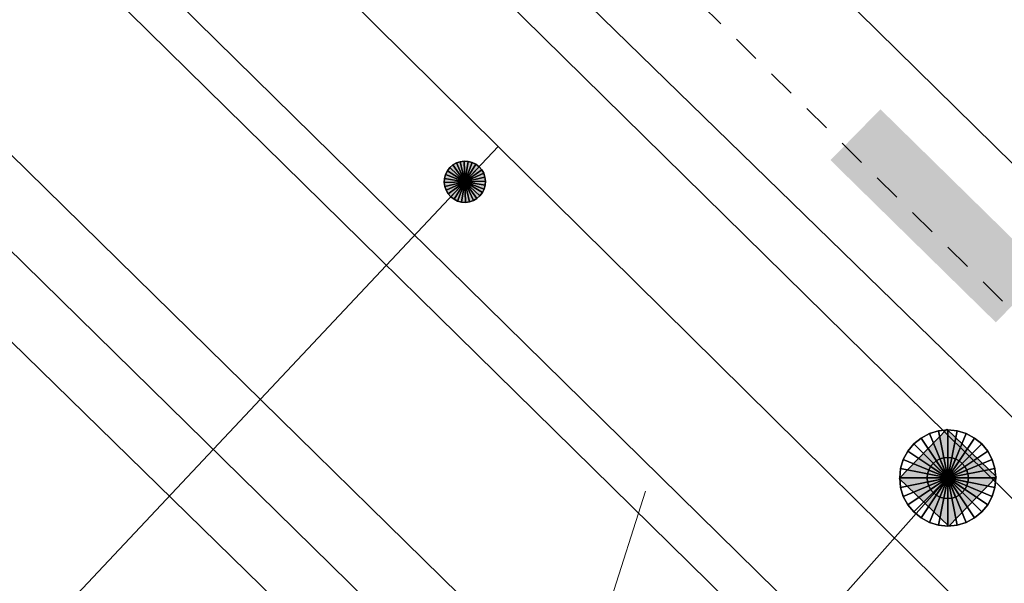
# Model space of a CAD drawing. Header units: metres. Extents: x 2695560 to 2696939, y 1260491 to 1262050.
# Tile 541 of 656: x 2695940.45 to 2695947.61, y 1261140.31 to 1261144.41. Entities that reach past the tile are written whole.
import ezdxf

# ---------------------------------------------------------------- set-up
doc = ezdxf.new("R2010")
doc.units = ezdxf.units.M
doc.linetypes.add('AUSGEZOGEN', pattern=[0])
doc.linetypes.add('VERDECKT2_S2', pattern=[0.36, 0.2, -0.16])
for name, color, linetype in [('XR$1$AV_Linien (BB)', 7, 'AUSGEZOGEN'), ('XR$1$AW_LK_Schachtdeckel', 24, 'AUSGEZOGEN'), ('XR$1$PFAW', 255, 'AUSGEZOGEN')]:
    doc.layers.add(name, color=color, linetype=linetype)
for name, color, linetype, lineweight in [('XR$2$ABW-Linie-M-ungenau-tot', 6, 'AUSGEZOGEN', 18), ('XR$2$ABW-Linie-R-genau', 4, 'AUSGEZOGEN', 18), ('XR$2$ABW-LinieFlaeche-R-genau', 4, 'AUSGEZOGEN', 18), ('XR$2$ABW-Punkt', 6, 'AUSGEZOGEN', 18), ('XR$2$ELE-Flaeche-oberirdisch', 1, 'AUSGEZOGEN', 18), ('XR$2$ELE-Linie-ungenau', 1, 'VERDECKT2_S2', 18), ('XR$2$GAS-Linie-genau', 12, 'AUSGEZOGEN', 18), ('XR$2$GAS-Punkt', 12, 'AUSGEZOGEN', 18), ('XR$2$WAS-Linie-genau', 5, 'AUSGEZOGEN', 18), ('XR$2$WAS-LinieFlaeche-genau', 5, 'AUSGEZOGEN', 18)]:
    doc.layers.add(name, color=color, linetype=linetype, lineweight=lineweight)

# ---------------------------------------------------------------- blocks, each defined once
blk = doc.blocks.new('BAW2089')
at = {"layer": 'XR$1$PFAW', "transparency": 33554687}
blk.add_hatch(color=7, dxfattribs=at).paths.add_polyline_path([(-0.5, 0.5), (-0.5, -0.5), (0.5, -0.5), (0.5, 0.5)])
at = {"transparency": 33554687}
blk.add_lwpolyline([(-0.5, 0.5), (0.5, 0.5), (0.5, -0.5), (-0.5, -0.5), (-0.5, 0.5)], close=True, dxfattribs=at)
at = {"layer": 'XR$1$PFAW', "transparency": 33554687}
blk.add_lwpolyline([(-0.5, 0.5), (0.5, 0.5), (0.5, -0.5), (-0.5, -0.5), (-0.5, 0.5)], close=True, dxfattribs=at)
blk = doc.blocks.new('GAS-BOGEN_VERTIKAL')
at = {"layer": 'XR$2$GAS-Punkt', "linetype": 'AUSGEZOGEN', "true_color": 0xc50000, "transparency": 33554687}
blk.add_hatch(color=12, dxfattribs=at).paths.add_polyline_path([(0, -150), (15.2, -149.2), (30.2, -146.9), (44.9, -143.1), (59.2, -137.8), (72.8, -131.2), (85.7, -123.1), (97.7, -113.8), (108.7, -103.3), (118.6, -91.8), (127.3, -79.3), (134.7, -66.1), (140.7, -52.1), (145.2, -37.6), (148.3, -22.7), (149.8, -7.6), (149.8, 7.6), (148.3, 22.7), (145.2, 37.6), (140.7, 52.1), (134.7, 66.1), (127.3, 79.3), (118.6, 91.8), (108.7, 103.3), (97.7, 113.8), (85.7, 123.1), (72.8, 131.2), (59.2, 137.8), (44.9, 143.1), (30.2, 146.9), (15.2, 149.2), (0, 150), (-15.2, 149.2), (-30.2, 146.9), (-44.9, 143.1), (-59.2, 137.8), (-72.8, 131.2), (-85.7, 123.1), (-97.7, 113.8), (-108.7, 103.3), (-118.6, 91.8), (-127.3, 79.3), (-134.7, 66.1), (-140.7, 52.1), (-145.2, 37.6), (-148.3, 22.7), (-149.8, 7.6), (-149.8, -7.6), (-148.3, -22.7), (-145.2, -37.6), (-140.7, -52.1), (-134.7, -66.1), (-127.3, -79.3), (-118.6, -91.8), (-108.7, -103.3), (-97.7, -113.8), (-85.7, -123.1), (-72.8, -131.2), (-59.2, -137.8), (-44.9, -143.1), (-30.2, -146.9), (-15.2, -149.2)])
at = {"layer": 'XR$2$GAS-Punkt', "linetype": 'AUSGEZOGEN', "lineweight": 25, "transparency": 33554687}
for points in [[(-29.3, 147.1, 2500), (0, 0, 2500), (-57.4, 138.6, 2500)], [(-29.3, 147.1), (0, 0), (-57.4, 138.6)], [(-29.3, 147.1, 2500), (-29.3, 147.1), (-57.4, 138.6), (-57.4, 138.6, 2500)], [(0, 150, 2500), (0, 0, 2500), (-29.3, 147.1, 2500)], [(0, 150), (0, 0), (-29.3, 147.1)], [(0, 150, 2500), (0, 150), (-29.3, 147.1), (-29.3, 147.1, 2500)], [(29.3, 147.1, 2500), (0, 0, 2500), (0, 150, 2500)], [(29.3, 147.1), (0, 0), (0, 150)], [(29.3, 147.1, 2500), (29.3, 147.1), (0, 150), (0, 150, 2500)], [(57.4, 138.6, 2500), (0, 0, 2500), (29.3, 147.1, 2500)], [(57.4, 138.6), (0, 0), (29.3, 147.1)], [(57.4, 138.6, 2500), (57.4, 138.6), (29.3, 147.1), (29.3, 147.1, 2500)], [(-124.7, 83.3, 2500), (0, 0, 2500), (-138.6, 57.4, 2500)], [(-124.7, 83.3), (0, 0), (-138.6, 57.4)], [(-124.7, 83.3, 2500), (-124.7, 83.3), (-138.6, 57.4), (-138.6, 57.4, 2500)], [(-106.1, 106.1, 2500), (0, 0, 2500), (-124.7, 83.3, 2500)], [(-106.1, 106.1), (0, 0), (-124.7, 83.3)], [(-106.1, 106.1, 2500), (-106.1, 106.1), (-124.7, 83.3), (-124.7, 83.3, 2500)], [(-83.3, 124.7, 2500), (0, 0, 2500), (-106.1, 106.1, 2500)], [(-83.3, 124.7), (0, 0), (-106.1, 106.1)], [(-83.3, 124.7, 2500), (-83.3, 124.7), (-106.1, 106.1), (-106.1, 106.1, 2500)], [(-57.4, 138.6, 2500), (0, 0, 2500), (-83.3, 124.7, 2500)], [(-57.4, 138.6), (0, 0), (-83.3, 124.7)], [(-57.4, 138.6, 2500), (-57.4, 138.6), (-83.3, 124.7), (-83.3, 124.7, 2500)], [(83.3, 124.7, 2500), (0, 0, 2500), (57.4, 138.6, 2500)], [(83.3, 124.7), (0, 0), (57.4, 138.6)], [(106.1, 106.1, 2500), (0, 0, 2500), (83.3, 124.7, 2500)], [(106.1, 106.1), (0, 0), (83.3, 124.7)], [(124.7, 83.3, 2500), (0, 0, 2500), (106.1, 106.1, 2500)], [(124.7, 83.3), (0, 0), (106.1, 106.1)], [(138.6, 57.4, 2500), (0, 0, 2500), (124.7, 83.3, 2500)], [(138.6, 57.4), (0, 0), (124.7, 83.3)], [(83.3, 124.7, 2500), (83.3, 124.7), (57.4, 138.6), (57.4, 138.6, 2500)], [(106.1, 106.1, 2500), (106.1, 106.1), (83.3, 124.7), (83.3, 124.7, 2500)], [(124.7, 83.3, 2500), (124.7, 83.3), (106.1, 106.1), (106.1, 106.1, 2500)], [(138.6, 57.4, 2500), (138.6, 57.4), (124.7, 83.3), (124.7, 83.3, 2500)], [(-147.1, 29.3, 2500), (0, 0, 2500), (-150, 0, 2500)], [(-147.1, 29.3), (0, 0), (-150, 0)], [(-147.1, 29.3, 2500), (-147.1, 29.3), (-150, 0), (-150, 0, 2500)], [(-150, 0, 2500), (0, 0, 2500), (-147.1, -29.3, 2500)], [(-150, 0), (0, 0), (-147.1, -29.3)], [(-138.6, 57.4, 2500), (0, 0, 2500), (-147.1, 29.3, 2500)], [(-138.6, 57.4), (0, 0), (-147.1, 29.3)], [(-138.6, 57.4, 2500), (-138.6, 57.4), (-147.1, 29.3), (-147.1, 29.3, 2500)], [(-147.1, -29.3, 2500), (0, 0, 2500), (-138.6, -57.4, 2500)], [(-147.1, -29.3), (0, 0), (-138.6, -57.4)], [(-138.6, -57.4, 2500), (0, 0, 2500), (-124.7, -83.3, 2500)], [(-138.6, -57.4), (0, 0), (-124.7, -83.3)], [(-124.7, -83.3, 2500), (0, 0, 2500), (-106.1, -106.1, 2500)], [(-124.7, -83.3), (0, 0), (-106.1, -106.1)], [(-106.1, -106.1, 2500), (0, 0, 2500), (-83.3, -124.7, 2500)], [(-106.1, -106.1), (0, 0), (-83.3, -124.7)], [(-83.3, -124.7, 2500), (0, 0, 2500), (-57.4, -138.6, 2500)], [(-83.3, -124.7), (0, 0), (-57.4, -138.6)], [(-57.4, -138.6, 2500), (0, 0, 2500), (-29.3, -147.1, 2500)], [(-57.4, -138.6), (0, 0), (-29.3, -147.1)], [(-29.3, -147.1, 2500), (0, 0, 2500), (0, -150, 2500)], [(-29.3, -147.1), (0, 0), (0, -150)], [(147.1, 29.3, 2500), (0, 0, 2500), (138.6, 57.4, 2500)], [(147.1, 29.3), (0, 0), (138.6, 57.4)], [(150, 0, 2500), (0, 0, 2500), (147.1, 29.3, 2500)], [(150, 0), (0, 0), (147.1, 29.3)], [(0, -150, 2500), (0, 0, 2500), (29.3, -147.1, 2500)], [(29.3, -147.1, 2500), (0, 0, 2500), (57.4, -138.6, 2500)], [(57.4, -138.6, 2500), (0, 0, 2500), (83.3, -124.7, 2500)], [(83.3, -124.7, 2500), (0, 0, 2500), (106.1, -106.1, 2500)], [(106.1, -106.1, 2500), (0, 0, 2500), (124.7, -83.3, 2500)], [(124.7, -83.3, 2500), (0, 0, 2500), (138.6, -57.4, 2500)], [(138.6, -57.4, 2500), (0, 0, 2500), (147.1, -29.3, 2500)], [(147.1, -29.3, 2500), (0, 0, 2500), (150, 0, 2500)], [(0, -150), (0, 0), (29.3, -147.1)], [(29.3, -147.1), (0, 0), (57.4, -138.6)], [(57.4, -138.6), (0, 0), (83.3, -124.7)], [(83.3, -124.7), (0, 0), (106.1, -106.1)], [(106.1, -106.1), (0, 0), (124.7, -83.3)], [(124.7, -83.3), (0, 0), (138.6, -57.4)], [(138.6, -57.4), (0, 0), (147.1, -29.3)], [(147.1, -29.3), (0, 0), (150, 0)], [(147.1, 29.3, 2500), (147.1, 29.3), (138.6, 57.4), (138.6, 57.4, 2500)], [(150, 0, 2500), (150, 0), (147.1, 29.3), (147.1, 29.3, 2500)], [(-150, 0, 2500), (-150, 0), (-147.1, -29.3), (-147.1, -29.3, 2500)], [(-147.1, -29.3, 2500), (-147.1, -29.3), (-138.6, -57.4), (-138.6, -57.4, 2500)], [(-138.6, -57.4, 2500), (-138.6, -57.4), (-124.7, -83.3), (-124.7, -83.3, 2500)], [(124.7, -83.3, 2500), (124.7, -83.3), (138.6, -57.4), (138.6, -57.4, 2500)], [(138.6, -57.4, 2500), (138.6, -57.4), (147.1, -29.3), (147.1, -29.3, 2500)], [(147.1, -29.3, 2500), (147.1, -29.3), (150, 0), (150, 0, 2500)], [(-124.7, -83.3, 2500), (-124.7, -83.3), (-106.1, -106.1), (-106.1, -106.1, 2500)], [(-106.1, -106.1, 2500), (-106.1, -106.1), (-83.3, -124.7), (-83.3, -124.7, 2500)], [(-83.3, -124.7, 2500), (-83.3, -124.7), (-57.4, -138.6), (-57.4, -138.6, 2500)], [(-57.4, -138.6, 2500), (-57.4, -138.6), (-29.3, -147.1), (-29.3, -147.1, 2500)], [(29.3, -147.1, 2500), (29.3, -147.1), (57.4, -138.6), (57.4, -138.6, 2500)], [(57.4, -138.6, 2500), (57.4, -138.6), (83.3, -124.7), (83.3, -124.7, 2500)], [(83.3, -124.7, 2500), (83.3, -124.7), (106.1, -106.1), (106.1, -106.1, 2500)], [(106.1, -106.1, 2500), (106.1, -106.1), (124.7, -83.3), (124.7, -83.3, 2500)], [(-29.3, -147.1, 2500), (-29.3, -147.1), (0, -150), (0, -150, 2500)], [(0, -150, 2500), (0, -150), (29.3, -147.1), (29.3, -147.1, 2500)]]:
    blk.add_3dface(points, dxfattribs=at)
blk = doc.blocks.new('ABW-EINLAUFSCHACHT_RUND')
at = {"layer": 'XR$2$ABW-Linie-M-ungenau-tot', "linetype": 'AUSGEZOGEN', "lineweight": 25, "transparency": 33554687}
for points in [[(-29.3, 147.1, 2500), (0, 0, 2500), (-57.4, 138.6, 2500)], [(-29.3, 147.1), (0, 0), (-57.4, 138.6)], [(-29.3, 147.1, 2500), (-29.3, 147.1), (-57.4, 138.6), (-57.4, 138.6, 2500)], [(0, 150, 2500), (0, 0, 2500), (-29.3, 147.1, 2500)], [(0, 150), (0, 0), (-29.3, 147.1)], [(0, 150, 2500), (0, 150), (-29.3, 147.1), (-29.3, 147.1, 2500)], [(29.3, 147.1, 2500), (0, 0, 2500), (0, 150, 2500)], [(29.3, 147.1), (0, 0), (0, 150)], [(29.3, 147.1, 2500), (29.3, 147.1), (0, 150), (0, 150, 2500)], [(57.4, 138.6, 2500), (0, 0, 2500), (29.3, 147.1, 2500)], [(57.4, 138.6), (0, 0), (29.3, 147.1)], [(57.4, 138.6, 2500), (57.4, 138.6), (29.3, 147.1), (29.3, 147.1, 2500)], [(-124.7, 83.3, 2500), (0, 0, 2500), (-138.6, 57.4, 2500)], [(-124.7, 83.3), (0, 0), (-138.6, 57.4)], [(-124.7, 83.3, 2500), (-124.7, 83.3), (-138.6, 57.4), (-138.6, 57.4, 2500)], [(-106.1, 106.1, 2500), (0, 0, 2500), (-124.7, 83.3, 2500)], [(-106.1, 106.1), (0, 0), (-124.7, 83.3)], [(-106.1, 106.1, 2500), (-106.1, 106.1), (-124.7, 83.3), (-124.7, 83.3, 2500)], [(-83.3, 124.7, 2500), (0, 0, 2500), (-106.1, 106.1, 2500)], [(-83.3, 124.7), (0, 0), (-106.1, 106.1)], [(-83.3, 124.7, 2500), (-83.3, 124.7), (-106.1, 106.1), (-106.1, 106.1, 2500)], [(-57.4, 138.6, 2500), (0, 0, 2500), (-83.3, 124.7, 2500)], [(-57.4, 138.6), (0, 0), (-83.3, 124.7)], [(-57.4, 138.6, 2500), (-57.4, 138.6), (-83.3, 124.7), (-83.3, 124.7, 2500)], [(83.3, 124.7, 2500), (0, 0, 2500), (57.4, 138.6, 2500)], [(83.3, 124.7), (0, 0), (57.4, 138.6)], [(106.1, 106.1, 2500), (0, 0, 2500), (83.3, 124.7, 2500)], [(106.1, 106.1), (0, 0), (83.3, 124.7)], [(124.7, 83.3, 2500), (0, 0, 2500), (106.1, 106.1, 2500)], [(124.7, 83.3), (0, 0), (106.1, 106.1)], [(138.6, 57.4, 2500), (0, 0, 2500), (124.7, 83.3, 2500)], [(138.6, 57.4), (0, 0), (124.7, 83.3)], [(83.3, 124.7, 2500), (83.3, 124.7), (57.4, 138.6), (57.4, 138.6, 2500)], [(106.1, 106.1, 2500), (106.1, 106.1), (83.3, 124.7), (83.3, 124.7, 2500)], [(124.7, 83.3, 2500), (124.7, 83.3), (106.1, 106.1), (106.1, 106.1, 2500)], [(138.6, 57.4, 2500), (138.6, 57.4), (124.7, 83.3), (124.7, 83.3, 2500)], [(-147.1, 29.3, 2500), (0, 0, 2500), (-150, 0, 2500)], [(-147.1, 29.3), (0, 0), (-150, 0)], [(-147.1, 29.3, 2500), (-147.1, 29.3), (-150, 0), (-150, 0, 2500)], [(-150, 0, 2500), (0, 0, 2500), (-147.1, -29.3, 2500)], [(-150, 0), (0, 0), (-147.1, -29.3)], [(-150, 0, 2500), (-150, 0), (-147.1, -29.3), (-147.1, -29.3, 2500)], [(-138.6, 57.4, 2500), (0, 0, 2500), (-147.1, 29.3, 2500)], [(-138.6, 57.4), (0, 0), (-147.1, 29.3)], [(-138.6, 57.4, 2500), (-138.6, 57.4), (-147.1, 29.3), (-147.1, 29.3, 2500)], [(-147.1, -29.3, 2500), (0, 0, 2500), (-138.6, -57.4, 2500)], [(-147.1, -29.3), (0, 0), (-138.6, -57.4)], [(-138.6, -57.4, 2500), (0, 0, 2500), (-124.7, -83.3, 2500)], [(-138.6, -57.4), (0, 0), (-124.7, -83.3)], [(-124.7, -83.3, 2500), (0, 0, 2500), (-106.1, -106.1, 2500)], [(-124.7, -83.3), (0, 0), (-106.1, -106.1)], [(-106.1, -106.1, 2500), (0, 0, 2500), (-83.3, -124.7, 2500)], [(-106.1, -106.1), (0, 0), (-83.3, -124.7)], [(-83.3, -124.7, 2500), (0, 0, 2500), (-57.4, -138.6, 2500)], [(-83.3, -124.7), (0, 0), (-57.4, -138.6)], [(-57.4, -138.6, 2500), (0, 0, 2500), (-29.3, -147.1, 2500)], [(-57.4, -138.6), (0, 0), (-29.3, -147.1)], [(-29.3, -147.1, 2500), (0, 0, 2500), (0, -150, 2500)], [(-29.3, -147.1), (0, 0), (0, -150)], [(147.1, 29.3, 2500), (0, 0, 2500), (138.6, 57.4, 2500)], [(147.1, 29.3), (0, 0), (138.6, 57.4)], [(150, 0, 2500), (0, 0, 2500), (147.1, 29.3, 2500)], [(150, 0), (0, 0), (147.1, 29.3)], [(0, -150, 2500), (0, 0, 2500), (29.3, -147.1, 2500)], [(29.3, -147.1, 2500), (0, 0, 2500), (57.4, -138.6, 2500)], [(57.4, -138.6, 2500), (0, 0, 2500), (83.3, -124.7, 2500)], [(83.3, -124.7, 2500), (0, 0, 2500), (106.1, -106.1, 2500)], [(106.1, -106.1, 2500), (0, 0, 2500), (124.7, -83.3, 2500)], [(124.7, -83.3, 2500), (0, 0, 2500), (138.6, -57.4, 2500)], [(138.6, -57.4, 2500), (0, 0, 2500), (147.1, -29.3, 2500)], [(147.1, -29.3, 2500), (0, 0, 2500), (150, 0, 2500)], [(0, -150), (0, 0), (29.3, -147.1)], [(29.3, -147.1), (0, 0), (57.4, -138.6)], [(57.4, -138.6), (0, 0), (83.3, -124.7)], [(83.3, -124.7), (0, 0), (106.1, -106.1)], [(106.1, -106.1), (0, 0), (124.7, -83.3)], [(124.7, -83.3), (0, 0), (138.6, -57.4)], [(138.6, -57.4), (0, 0), (147.1, -29.3)], [(147.1, -29.3), (0, 0), (150, 0)], [(147.1, 29.3, 2500), (147.1, 29.3), (138.6, 57.4), (138.6, 57.4, 2500)], [(150, 0, 2500), (150, 0), (147.1, 29.3), (147.1, 29.3, 2500)], [(147.1, -29.3, 2500), (147.1, -29.3), (150, 0), (150, 0, 2500)], [(-147.1, -29.3, 2500), (-147.1, -29.3), (-138.6, -57.4), (-138.6, -57.4, 2500)], [(-138.6, -57.4, 2500), (-138.6, -57.4), (-124.7, -83.3), (-124.7, -83.3, 2500)], [(124.7, -83.3, 2500), (124.7, -83.3), (138.6, -57.4), (138.6, -57.4, 2500)], [(138.6, -57.4, 2500), (138.6, -57.4), (147.1, -29.3), (147.1, -29.3, 2500)], [(-124.7, -83.3, 2500), (-124.7, -83.3), (-106.1, -106.1), (-106.1, -106.1, 2500)], [(-106.1, -106.1, 2500), (-106.1, -106.1), (-83.3, -124.7), (-83.3, -124.7, 2500)], [(-83.3, -124.7, 2500), (-83.3, -124.7), (-57.4, -138.6), (-57.4, -138.6, 2500)], [(-57.4, -138.6, 2500), (-57.4, -138.6), (-29.3, -147.1), (-29.3, -147.1, 2500)], [(29.3, -147.1, 2500), (29.3, -147.1), (57.4, -138.6), (57.4, -138.6, 2500)], [(57.4, -138.6, 2500), (57.4, -138.6), (83.3, -124.7), (83.3, -124.7, 2500)], [(83.3, -124.7, 2500), (83.3, -124.7), (106.1, -106.1), (106.1, -106.1, 2500)], [(106.1, -106.1, 2500), (106.1, -106.1), (124.7, -83.3), (124.7, -83.3, 2500)], [(-29.3, -147.1, 2500), (-29.3, -147.1), (0, -150), (0, -150, 2500)], [(0, -150, 2500), (0, -150), (29.3, -147.1), (29.3, -147.1, 2500)]]:
    blk.add_3dface(points, dxfattribs=at)
blk = doc.blocks.new('ABW-DECKEL')
at = {"layer": 'XR$2$ABW-Punkt', "linetype": 'AUSGEZOGEN', "lineweight": 25, "transparency": 33554687}
for points in [[(-194.4, 291, 2500), (0, 0, 2500), (-247.5, 247.5, 2500)], [(-194.4, 291), (0, 0), (-247.5, 247.5)], [(-194.4, 291, 2500), (-194.4, 291), (-247.5, 247.5), (-247.5, 247.5, 2500)], [(-133.9, 323.4, 2500), (0, 0, 2500), (-194.4, 291, 2500)], [(-133.9, 323.4), (0, 0), (-194.4, 291)], [(-133.9, 323.4, 2500), (-133.9, 323.4), (-194.4, 291), (-194.4, 291, 2500)], [(-68.3, 343.3, 2500), (0, 0, 2500), (-133.9, 323.4, 2500)], [(-68.3, 343.3), (0, 0), (-133.9, 323.4)], [(-68.3, 343.3, 2500), (-68.3, 343.3), (-133.9, 323.4), (-133.9, 323.4, 2500)], [(0, 350, 2500), (0, 0, 2500), (-68.3, 343.3, 2500)], [(0, 350), (0, 0), (-68.3, 343.3)], [(0, 350, 2500), (0, 350), (-68.3, 343.3), (-68.3, 343.3, 2500)], [(68.3, 343.3, 2500), (0, 0, 2500), (0, 350, 2500)], [(68.3, 343.3), (0, 0), (0, 350)], [(68.3, 343.3, 2500), (68.3, 343.3), (0, 350), (0, 350, 2500)], [(133.9, 323.4, 2500), (0, 0, 2500), (68.3, 343.3, 2500)], [(133.9, 323.4), (0, 0), (68.3, 343.3)], [(194.4, 291, 2500), (0, 0, 2500), (133.9, 323.4, 2500)], [(194.4, 291), (0, 0), (133.9, 323.4)], [(247.5, 247.5, 2500), (0, 0, 2500), (194.4, 291, 2500)], [(247.5, 247.5), (0, 0), (194.4, 291)], [(133.9, 323.4, 2500), (133.9, 323.4), (68.3, 343.3), (68.3, 343.3, 2500)], [(194.4, 291, 2500), (194.4, 291), (133.9, 323.4), (133.9, 323.4, 2500)], [(247.5, 247.5, 2500), (247.5, 247.5), (194.4, 291), (194.4, 291, 2500)], [(-247.5, 247.5, 2500), (0, 0, 2500), (-291, 194.4, 2500)], [(-247.5, 247.5), (0, 0), (-291, 194.4)], [(-247.5, 247.5, 2500), (-247.5, 247.5), (-291, 194.4), (-291, 194.4, 2500)], [(291, 194.4, 2500), (0, 0, 2500), (247.5, 247.5, 2500)], [(291, 194.4), (0, 0), (247.5, 247.5)], [(291, 194.4, 2500), (291, 194.4), (247.5, 247.5), (247.5, 247.5, 2500)], [(-291, 194.4, 2500), (0, 0, 2500), (-323.4, 133.9, 2500)], [(-291, 194.4), (0, 0), (-323.4, 133.9)], [(-291, 194.4, 2500), (-291, 194.4), (-323.4, 133.9), (-323.4, 133.9, 2500)], [(323.4, 133.9, 2500), (0, 0, 2500), (291, 194.4, 2500)], [(323.4, 133.9), (0, 0), (291, 194.4)], [(323.4, 133.9, 2500), (323.4, 133.9), (291, 194.4), (291, 194.4, 2500)], [(-323.4, 133.9, 2500), (0, 0, 2500), (-343.3, 68.3, 2500)], [(-323.4, 133.9), (0, 0), (-343.3, 68.3)], [(-323.4, 133.9, 2500), (-323.4, 133.9), (-343.3, 68.3), (-343.3, 68.3, 2500)], [(343.3, 68.3, 2500), (0, 0, 2500), (323.4, 133.9, 2500)], [(343.3, 68.3), (0, 0), (323.4, 133.9)], [(343.3, 68.3, 2500), (343.3, 68.3), (323.4, 133.9), (323.4, 133.9, 2500)], [(-343.3, 68.3, 2500), (0, 0, 2500), (-350, 0, 2500)], [(-343.3, 68.3), (0, 0), (-350, 0)], [(-343.3, 68.3, 2500), (-343.3, 68.3), (-350, 0), (-350, 0, 2500)], [(-350, 0, 2500), (0, 0, 2500), (-343.3, -68.3, 2500)], [(-350, 0), (0, 0), (-343.3, -68.3)], [(-343.3, -68.3, 2500), (0, 0, 2500), (-323.4, -133.9, 2500)], [(-343.3, -68.3), (0, 0), (-323.4, -133.9)], [(-323.4, -133.9, 2500), (0, 0, 2500), (-291, -194.4, 2500)], [(-323.4, -133.9), (0, 0), (-291, -194.4)], [(-291, -194.4, 2500), (0, 0, 2500), (-247.5, -247.5, 2500)], [(-291, -194.4), (0, 0), (-247.5, -247.5)], [(-247.5, -247.5, 2500), (0, 0, 2500), (-194.4, -291, 2500)], [(-247.5, -247.5), (0, 0), (-194.4, -291)], [(-194.4, -291, 2500), (0, 0, 2500), (-133.9, -323.4, 2500)], [(-194.4, -291), (0, 0), (-133.9, -323.4)], [(-133.9, -323.4, 2500), (0, 0, 2500), (-68.3, -343.3, 2500)], [(-133.9, -323.4), (0, 0), (-68.3, -343.3)], [(-68.3, -343.3, 2500), (0, 0, 2500), (0, -350, 2500)], [(-68.3, -343.3), (0, 0), (0, -350)], [(350, 0, 2500), (0, 0, 2500), (343.3, 68.3, 2500)], [(350, 0), (0, 0), (343.3, 68.3)], [(0, -350, 2500), (0, 0, 2500), (68.3, -343.3, 2500)], [(68.3, -343.3, 2500), (0, 0, 2500), (133.9, -323.4, 2500)], [(133.9, -323.4, 2500), (0, 0, 2500), (194.4, -291, 2500)], [(194.4, -291, 2500), (0, 0, 2500), (247.5, -247.5, 2500)], [(247.5, -247.5, 2500), (0, 0, 2500), (291, -194.4, 2500)], [(291, -194.4, 2500), (0, 0, 2500), (323.4, -133.9, 2500)], [(323.4, -133.9, 2500), (0, 0, 2500), (343.3, -68.3, 2500)], [(343.3, -68.3, 2500), (0, 0, 2500), (350, 0, 2500)], [(0, -350), (0, 0), (68.3, -343.3)], [(68.3, -343.3), (0, 0), (133.9, -323.4)], [(133.9, -323.4), (0, 0), (194.4, -291)], [(194.4, -291), (0, 0), (247.5, -247.5)], [(247.5, -247.5), (0, 0), (291, -194.4)], [(291, -194.4), (0, 0), (323.4, -133.9)], [(323.4, -133.9), (0, 0), (343.3, -68.3)], [(343.3, -68.3), (0, 0), (350, 0)], [(350, 0, 2500), (350, 0), (343.3, 68.3), (343.3, 68.3, 2500)], [(-350, 0, 2500), (-350, 0), (-343.3, -68.3), (-343.3, -68.3, 2500)], [(-343.3, -68.3, 2500), (-343.3, -68.3), (-323.4, -133.9), (-323.4, -133.9, 2500)], [(323.4, -133.9, 2500), (323.4, -133.9), (343.3, -68.3), (343.3, -68.3, 2500)], [(343.3, -68.3, 2500), (343.3, -68.3), (350, 0), (350, 0, 2500)], [(-323.4, -133.9, 2500), (-323.4, -133.9), (-291, -194.4), (-291, -194.4, 2500)], [(291, -194.4, 2500), (291, -194.4), (323.4, -133.9), (323.4, -133.9, 2500)], [(-291, -194.4, 2500), (-291, -194.4), (-247.5, -247.5), (-247.5, -247.5, 2500)], [(247.5, -247.5, 2500), (247.5, -247.5), (291, -194.4), (291, -194.4, 2500)], [(-247.5, -247.5, 2500), (-247.5, -247.5), (-194.4, -291), (-194.4, -291, 2500)], [(194.4, -291, 2500), (194.4, -291), (247.5, -247.5), (247.5, -247.5, 2500)], [(-194.4, -291, 2500), (-194.4, -291), (-133.9, -323.4), (-133.9, -323.4, 2500)], [(-133.9, -323.4, 2500), (-133.9, -323.4), (-68.3, -343.3), (-68.3, -343.3, 2500)], [(-68.3, -343.3, 2500), (-68.3, -343.3), (0, -350), (0, -350, 2500)], [(0, -350, 2500), (0, -350), (68.3, -343.3), (68.3, -343.3, 2500)], [(68.3, -343.3, 2500), (68.3, -343.3), (133.9, -323.4), (133.9, -323.4, 2500)], [(133.9, -323.4, 2500), (133.9, -323.4), (194.4, -291), (194.4, -291, 2500)]]:
    blk.add_3dface(points, dxfattribs=at)

msp = doc.modelspace()

# ---------------------------------------------------------------- hatches: boundary and pattern name
at = {"transparency": 33554687}
msp.add_hatch(color=7, dxfattribs=at).paths.add_polyline_path([(2695946.712, 1261143.7588), (2695946.3484, 1261143.3882), (2695947.552, 1261142.2072), (2695947.9156, 1261142.5778)])

# ---------------------------------------------------------------- linework, layer by layer
at = {"layer": 'XR$1$AV_Linien (BB)', "color": 7, "linetype": 'AUSGEZOGEN', "transparency": 33554687}
msp.add_lwpolyline([(2695912.345, 1261175.718), (2695926.4, 1261161.876), (2695940.15, 1261148.326), (2695941.253, 1261147.243), (2695955.207, 1261133.505), (2695970.589, 1261118.364), (2695983.966, 1261105.191), (2695997.573, 1261091.812), (2696011.38, 1261078.224), (2696025.663, 1261064.169), (2696031.79, 1261058.157), (2696031.913, 1261058.03)], dxfattribs=at)
at = {"layer": 'XR$2$ABW-Linie-R-genau', "linetype": 'AUSGEZOGEN', "transparency": 33554687}
for p, q in [((2695947.202, 1261141.074), (2695943.827, 1261137.278)), ((2695943.827, 1261137.278), (2695945.001, 1261140.979))]:
    msp.add_line(p, q, dxfattribs=at)
at = {"layer": 'XR$2$ABW-LinieFlaeche-R-genau', "linetype": 'AUSGEZOGEN', "transparency": 33554687}
msp.add_lwpolyline([(2695959.8099, 1261126.214), (2695908.4679, 1261176.679), (2695908.6781, 1261176.893), (2695960.0201, 1261126.428), (2695959.8099, 1261126.214)], close=True, dxfattribs=at)
at = {"layer": 'XR$2$ELE-Flaeche-oberirdisch', "transparency": 33554687}
msp.add_lwpolyline([(2695978.887, 1261112.616), (2695970.243, 1261121.159), (2695961.808, 1261129.46), (2695953.036, 1261138.091), (2695944.439, 1261146.547), (2695935.551, 1261155.294), (2695931.042, 1261159.731), (2695917.781, 1261172.926), (2695914.461, 1261176.26), (2695914.318, 1261176.12), (2695914.058, 1261175.859), (2695913.867, 1261175.669), (2695913.654, 1261175.458), (2695916.861, 1261172.011), (2695930.107, 1261158.78), (2695934.67, 1261154.398), (2695943.494, 1261145.587), (2695952.134, 1261137.172), (2695960.919, 1261128.558), (2695969.292, 1261120.195), (2695977.982, 1261111.698)], dxfattribs=at)
at = {"layer": 'XR$2$ELE-Linie-ungenau', "linetype": 'VERDECKT2_S2', "transparency": 33554687}
msp.add_lwpolyline([(2696030.717, 1261060.528), (2695916.23, 1261173.248), (2695914.65, 1261174.998), (2695913.151, 1261176.828), (2695910.381, 1261181.698), (2695909.521, 1261182.888), (2695908.821, 1261184.158), (2695908.281, 1261185.818), (2695907.991, 1261187.528), (2695907.991, 1261189.028), (2695908.301, 1261190.738), (2695908.851, 1261192.348), (2695909.521, 1261193.618), (2695910.381, 1261194.698), (2695911.441, 1261195.868), (2695916.234, 1261200.521)], dxfattribs=at)
at = {"layer": 'XR$2$GAS-Linie-genau', "linetype": 'AUSGEZOGEN', "transparency": 33554687}
for p, q in [((2695943.929, 1261143.488), (2695943.687, 1261143.231)), ((2695943.687, 1261143.231), (2695938.022, 1261137.206))]:
    msp.add_line(p, q, dxfattribs=at)
for points in [[(2695943.929, 1261143.488), (2695941, 1261146.388), (2695936.877, 1261150.528)], [(2695966.849, 1261120.818), (2695966.499, 1261121.188), (2695943.929, 1261143.488)]]:
    msp.add_lwpolyline(points, dxfattribs=at)
at = {"layer": 'XR$2$WAS-Linie-genau', "linetype": 'AUSGEZOGEN', "transparency": 33554687}
msp.add_lwpolyline([(2695942.417, 1261140.08), (2695937.167, 1261145.212), (2695937.104, 1261145.274), (2695933.517, 1261148.825)], dxfattribs=at)
at = {"layer": 'XR$2$WAS-LinieFlaeche-genau', "linetype": 'AUSGEZOGEN', "transparency": 33554687}
msp.add_lwpolyline([(2695914.8421, 1261168.4994), (2695968.1301, 1261116.1894), (2695967.7799, 1261115.8326), (2695914.4919, 1261168.1426), (2695914.8421, 1261168.4994)], close=True, dxfattribs=at)

# ---------------------------------------------------------------- block references
at = {"layer": 'XR$1$AW_LK_Schachtdeckel', "color": 24, "linetype": 'AUSGEZOGEN', "lineweight": -3, "transparency": 33554687, "xscale": 0.5000000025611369, "yscale": 0.5000000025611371, "rotation": 316.075737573}
msp.add_blockref('BAW2089', (2695947.203, 1261141.076), dxfattribs=at)
at = {"layer": 'XR$2$ABW-Punkt', "color": 6, "linetype": 'AUSGEZOGEN', "lineweight": 18, "transparency": 33554687, "xscale": 0.001, "yscale": 0.001, "zscale": 0.001, "rotation": 360}
for name in ['ABW-DECKEL', 'ABW-EINLAUFSCHACHT_RUND']:
    msp.add_blockref(name, (2695947.202, 1261141.074), dxfattribs=at)
at = {"layer": 'XR$2$GAS-Punkt', "color": 12, "linetype": 'AUSGEZOGEN', "lineweight": 18, "transparency": 33554687, "xscale": 0.001, "yscale": 0.001, "zscale": 0.001, "rotation": 136.8}
msp.add_blockref('GAS-BOGEN_VERTIKAL', (2695943.687, 1261143.231), dxfattribs=at)

doc.saveas('drawing.dxf')
